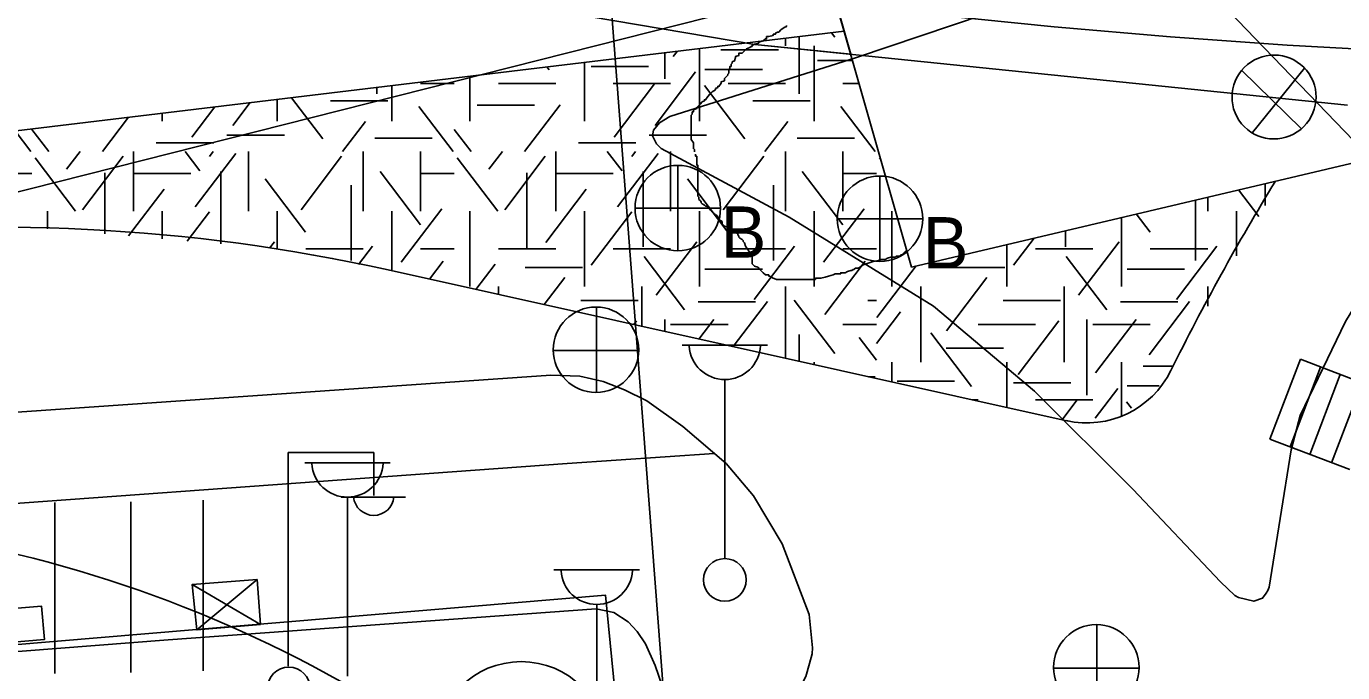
# Model space of a CAD drawing. Extents: x 419101 to 420177, y 4451541 to 4452254.
# Drawn here: x 419946.9 to 419977.69, y 4451832.16 to 4451847.3 of the extents above; entities that cross this region are included whole.
import ezdxf

# ---------------------------------------------------------------- set-up
doc = ezdxf.new("R2010")
doc.units = 0
for name, color, linetype in [('1_PLAN_ONAMA_SINIRI', 7, 'Continuous'), ('2_KADASTRO', 7, 'Continuous'), ('3_HALİHAZIR', 7, 'Continuous'), ('Level 10', 7, 'Continuous'), ('Level 3', 7, 'Continuous'), ('Level 41', 7, 'Continuous'), ('Level 53', 7, 'Continuous'), ('Level 60', 7, 'Continuous'), ('Level 62', 7, 'Continuous')]:
    doc.layers.add(name, color=color, linetype=linetype)

msp = doc.modelspace()

# ---------------------------------------------------------------- linework, layer by layer
at = {"layer": '1_PLAN_ONAMA_SINIRI'}
msp.add_lwpolyline([(419980.661, 4451841.805), (419972.73, 4451850.048), (419963.89, 4451857.411)], dxfattribs=at)
at = {"layer": '2_KADASTRO'}
msp.add_lwpolyline([(419929.599, 4451807.363), (419933.692, 4451807.567), (419933.672, 4451807.887), (419933.298, 4451813.605), (419932.726, 4451822.357), (419932.127, 4451831.536), (419932.103, 4451831.914), (419942.228, 4451832.442), (419960.444, 4451833.976), (419966.957, 4451767.405), (419964.966, 4451767.212), (419944.453, 4451765.219), (419944.306, 4451768.129), (419943.886, 4451776.419), (419932.776, 4451780.954), (419932.727, 4451781.361), (419929.891, 4451804.935)], close=True, dxfattribs=at)
at = {"layer": '3_HALİHAZIR'}
for p, q in [((419962.138, 4451844.041), (419962.138, 4451842.041)), ((419966.868, 4451843.791), (419966.868, 4451841.791)), ((419961.138, 4451843.041), (419963.138, 4451843.041)), ((419965.868, 4451842.791), (419967.868, 4451842.791)), ((419960.239, 4451838.715), (419960.239, 4451840.715)), ((419959.219, 4451839.705), (419961.219, 4451839.705)), ((419962.238, 4451839.832), (419964.238, 4451839.832)), ((419976.705, 4451839.499), (419975.989, 4451837.631)), ((419976.705, 4451839.499), (419975.989, 4451837.631)), ((419976.461, 4451837.451), (419977.176, 4451839.318)), ((419978.572, 4451838.784), (419976.705, 4451839.499)), ((419978.572, 4451838.784), (419976.705, 4451839.499)), ((419963.238, 4451834.832), (419963.238, 4451839.025)), ((419976.923, 4451837.273), (419977.638, 4451839.141)), ((419977.435, 4451837.078), (419978.15, 4451838.945)), ((419975.989, 4451837.631), (419977.857, 4451836.916)), ((419975.989, 4451837.631), (419977.857, 4451836.916)), ((419953.026, 4451832.313), (419953.026, 4451837.313)), ((419953.026, 4451837.313), (419955.026, 4451837.313)), ((419955.026, 4451836.313), (419955.026, 4451837.313)), ((419953.41, 4451837.078), (419955.41, 4451837.078)), ((419951.031, 4451832.203), (419951.031, 4451836.203)), ((419954.266, 4451836.273), (419955.766, 4451836.273)), ((419954.41, 4451832.078), (419954.41, 4451836.271)), ((419947.567, 4451832.143), (419947.567, 4451836.143)), ((419949.341, 4451832.164), (419949.341, 4451836.164)), ((419950.882, 4451833.162), (419952.297, 4451834.339)), ((419959.241, 4451834.565), (419961.241, 4451834.565)), ((419950.773, 4451834.223), (419952.374, 4451833.289)), ((419960.241, 4451829.565), (419960.241, 4451833.758)), ((419971.945, 4451831.276), (419971.945, 4451833.276)), ((419970.925, 4451832.266), (419972.925, 4451832.266))]:
    msp.add_line(p, q, dxfattribs=at)
for points in [[(419976.806, 4451850.115), (419966.315, 4451846.565)], [(419966.315, 4451846.565), (419961.952, 4451845.182), (419961.707, 4451845.037), (419961.573, 4451844.869), (419961.548, 4451844.729), (419961.639, 4451844.542), (419961.747, 4451844.434), (419964.746, 4451842.826), (419968.119, 4451840.746), (419970.486, 4451838.753), (419972.784, 4451836.457), (419974.834, 4451834.284), (419975.168, 4451833.969), (419975.255, 4451833.918), (419975.613, 4451833.832), (419975.818, 4451833.907), (419975.903, 4451834.026), (419975.943, 4451834.081), (419975.975, 4451834.164), (419976.488, 4451837.38), (419976.696, 4451838.18), (419977.758, 4451840.385), (419980.476, 4451844.854)], [(419975.332, 4451846.26), (419976.724, 4451844.905)], [(419975.582, 4451844.811), (419976.796, 4451846.315)], [(419960.845, 4451828.654), (419963.004, 4451830.148), (419964.612, 4451831.389), (419964.991, 4451831.8), (419965.134, 4451832.067), (419965.222, 4451832.378), (419965.279, 4451832.605), (419965.29, 4451832.741), (419965.215, 4451833.525), (419964.581, 4451835.175), (419963.91, 4451836.304), (419963.271, 4451837.056), (419962.255, 4451837.928), (419961.412, 4451838.524), (419960.892, 4451838.782), (419960.393, 4451838.983), (419959.844, 4451839.105), (419959.168, 4451839.126), (419944.308, 4451838.099), (419940.5, 4451837.603), (419940.078, 4451837.499), (419933.91, 4451834.211)], [(419933.738, 4451831.652), (419940.441, 4451835.491), (419940.676, 4451835.602), (419941.033, 4451835.714), (419959.548, 4451837.06), (419962.992, 4451837.295)], [(419933.13, 4451831.605), (419950.211, 4451832.932), (419960.225, 4451833.652), (419960.638, 4451833.569), (419960.976, 4451833.352), (419961.186, 4451833.123), (419961.38, 4451832.838), (419961.611, 4451832.326), (419961.769, 4451831.855), (419961.891, 4451831.296), (419961.923, 4451830.836), (419961.847, 4451830.375), (419961.46, 4451829.552), (419960.831, 4451828.633)]]:
    msp.add_lwpolyline(points, dxfattribs=at)
for points in [[(419950.882, 4451833.162), (419950.773, 4451834.223), (419952.297, 4451834.339), (419952.374, 4451833.289)], [(419945.657, 4451833.583), (419947.248, 4451833.72), (419947.322, 4451832.938), (419945.75, 4451832.805)]]:
    msp.add_lwpolyline(points, close=True, dxfattribs=at)
for centre, radius in [((419962.138, 4451843.041), 1), ((419966.868, 4451842.791), 1), ((419960.224, 4451839.723), 1), ((419963.238, 4451834.332), 0.5), ((419971.93, 4451832.285), 1), ((419953.036, 4451831.789), 0.5), ((419958.475, 4451830.419), 2)]:
    msp.add_circle(centre, radius, dxfattribs=at)
for centre, radius, start, end in [((419963.238, 4451839.862), 0.837, 183.298, 356.9072), ((419954.41, 4451837.108), 0.837, 183.298, 356.9072), ((419955.026, 4451836.317), 0.474, 184.8384, 355.1464), ((419960.241, 4451834.595), 0.837, 183.298, 356.9072)]:
    msp.add_arc(centre, radius, start, end, dxfattribs=at)
msp.add_ellipse((419976.087, 4451845.642), major_axis=(0.82, 0.544), ratio=0.997369, dxfattribs=at)
at = {"layer": 'Level 10'}
msp.add_lwpolyline([(419958.201, 4451879.006), (419966.53, 4451769.671), (419931.06, 4451766.859), (419938.096, 4451697.79), (419879.097, 4451703.767), (419870.357, 4451698.446), (419851.433, 4451826.814), (419850.731, 4451885.176)], dxfattribs=at)
at = {"layer": 'Level 3'}
for points in [[(419962.528, 4451844.359), (419962.528, 4451844.385), (419962.528, 4451844.41), (419962.502, 4451844.436), (419962.502, 4451844.462), (419962.502, 4451844.488), (419962.502, 4451844.514), (419962.502, 4451844.54), (419962.502, 4451844.566), (419962.45, 4451844.644), (419962.45, 4451844.722), (419962.45, 4451844.748), (419962.45, 4451844.826), (419962.45, 4451844.904), (419962.45, 4451844.93), (419962.45, 4451844.956), (419962.45, 4451844.982), (419962.45, 4451845.008), (419962.45, 4451845.034), (419962.45, 4451845.06), (419962.45, 4451845.086), (419962.45, 4451845.112), (419962.45, 4451845.138), (419962.45, 4451845.216), (419962.476, 4451845.241), (419962.476, 4451845.267), (419962.476, 4451845.293), (419962.502, 4451845.293), (419962.502, 4451845.319), (419962.502, 4451845.345), (419962.58, 4451845.371), (419962.58, 4451845.397), (419962.658, 4451845.475), (419962.71, 4451845.527), (419962.761, 4451845.553), (419962.761, 4451845.579), (419962.787, 4451845.579), (419962.839, 4451845.657), (419962.891, 4451845.709), (419962.943, 4451845.761), (419963.021, 4451845.813), (419963.021, 4451845.839), (419963.073, 4451845.865), (419963.073, 4451845.891), (419963.099, 4451845.891), (419963.151, 4451845.969), (419963.151, 4451845.995), (419963.228, 4451846.021), (419963.228, 4451846.046), (419963.228, 4451846.072), (419963.28, 4451846.124), (419963.306, 4451846.15), (419963.306, 4451846.176), (419963.332, 4451846.202), (419963.332, 4451846.228), (419963.332, 4451846.254), (419963.332, 4451846.28), (419963.358, 4451846.306), (419963.358, 4451846.332), (419963.358, 4451846.358), (419963.384, 4451846.358), (419963.384, 4451846.384), (419963.384, 4451846.41), (419963.41, 4451846.436), (419963.41, 4451846.462), (419963.462, 4451846.488), (419963.488, 4451846.566), (419963.488, 4451846.592), (419963.566, 4451846.618), (419963.566, 4451846.644), (419963.566, 4451846.67), (419963.643, 4451846.67), (419963.695, 4451846.722), (419963.695, 4451846.748), (419963.721, 4451846.748), (419963.747, 4451846.774), (419963.825, 4451846.8), (419963.851, 4451846.826), (419963.877, 4451846.826), (419963.877, 4451846.852), (419963.929, 4451846.877), (419964.033, 4451846.903), (419964.033, 4451846.929), (419964.136, 4451846.955), (419964.188, 4451847.007), (419964.214, 4451847.007), (419964.214, 4451847.033), (419964.214, 4451847.059), (419964.266, 4451847.059), (419964.37, 4451847.085), (419964.37, 4451847.111), (419964.396, 4451847.111), (419964.422, 4451847.111), (419964.422, 4451847.137), (419964.474, 4451847.163), (419964.5, 4451847.163), (419964.551, 4451847.215), (419964.629, 4451847.267), (419964.681, 4451847.293), (419964.681, 4451847.319)], [(419964.474, 4451841.372), (419964.448, 4451841.372), (419964.318, 4451841.424), (419964.292, 4451841.45), (419964.266, 4451841.45), (419964.266, 4451841.476), (419964.188, 4451841.476), (419964.136, 4451841.528), (419964.059, 4451841.606), (419964.007, 4451841.658), (419963.929, 4451841.684), (419963.903, 4451841.71), (419963.877, 4451841.736), (419963.877, 4451841.762), (419963.877, 4451841.84), (419963.877, 4451841.918), (419963.877, 4451841.943), (419963.851, 4451841.969), (419963.851, 4451841.995), (419963.825, 4451841.995), (419963.773, 4451842.073), (419963.721, 4451842.151), (419963.695, 4451842.229), (419963.669, 4451842.255), (419963.669, 4451842.281), (419963.643, 4451842.307), (419963.592, 4451842.333), (419963.566, 4451842.359), (419963.566, 4451842.385), (419963.54, 4451842.411), (419963.54, 4451842.437), (419963.462, 4451842.489), (419963.462, 4451842.515), (419963.436, 4451842.541), (419963.358, 4451842.567), (419963.306, 4451842.593), (419963.228, 4451842.619), (419963.202, 4451842.645), (419963.177, 4451842.671), (419963.177, 4451842.697), (419963.177, 4451842.723), (419963.099, 4451842.774), (419963.099, 4451842.8), (419963.073, 4451842.826), (419963.073, 4451842.852), (419963.047, 4451842.852), (419963.047, 4451842.878), (419963.021, 4451842.878), (419962.995, 4451842.904), (419962.969, 4451842.93), (419962.943, 4451842.956), (419962.917, 4451842.982), (419962.891, 4451843.008), (419962.865, 4451843.034), (419962.865, 4451843.06), (419962.813, 4451843.086), (419962.787, 4451843.086), (419962.761, 4451843.112), (419962.71, 4451843.138), (419962.684, 4451843.164), (419962.684, 4451843.19), (419962.658, 4451843.216), (419962.632, 4451843.242), (419962.632, 4451843.268), (419962.632, 4451843.294), (419962.606, 4451843.32), (419962.606, 4451843.346), (419962.606, 4451843.372), (419962.606, 4451843.45), (419962.606, 4451843.502), (419962.606, 4451843.528), (419962.606, 4451843.554), (419962.606, 4451843.579), (419962.606, 4451843.605), (419962.606, 4451843.631), (419962.606, 4451843.657), (419962.606, 4451843.683), (419962.606, 4451843.709), (419962.606, 4451843.735), (419962.606, 4451843.761), (419962.606, 4451843.787), (419962.606, 4451843.813), (419962.606, 4451843.839), (419962.606, 4451843.865), (419962.606, 4451843.891), (419962.606, 4451843.917), (419962.606, 4451843.995), (419962.606, 4451844.021), (419962.606, 4451844.047), (419962.58, 4451844.047), (419962.58, 4451844.073), (419962.58, 4451844.099), (419962.58, 4451844.125), (419962.58, 4451844.151), (419962.58, 4451844.177), (419962.58, 4451844.203), (419962.58, 4451844.229), (419962.58, 4451844.255), (419962.554, 4451844.255), (419962.554, 4451844.281), (419962.554, 4451844.307)], [(419967.5, 4451842.035), (419967.457, 4451842.021), (419967.457, 4451841.995), (419967.431, 4451841.995), (419967.431, 4451841.969), (419967.405, 4451841.969), (419967.405, 4451841.943), (419967.379, 4451841.943), (419967.353, 4451841.943), (419967.327, 4451841.918), (419967.301, 4451841.918), (419967.275, 4451841.918), (419967.249, 4451841.918), (419967.223, 4451841.892), (419967.197, 4451841.892), (419967.171, 4451841.892), (419967.145, 4451841.892), (419967.12, 4451841.892), (419967.042, 4451841.866), (419966.99, 4451841.84), (419966.912, 4451841.84), (419966.886, 4451841.84), (419966.834, 4451841.814), (419966.705, 4451841.788), (419966.471, 4451841.71), (419966.367, 4451841.632), (419966.289, 4451841.632), (419966.264, 4451841.606), (419966.238, 4451841.606), (419966.212, 4451841.58), (419966.186, 4451841.58), (419966.108, 4451841.554), (419966.056, 4451841.528), (419966.03, 4451841.528), (419966.004, 4451841.528), (419965.978, 4451841.528), (419965.952, 4451841.528), (419965.952, 4451841.502), (419965.926, 4451841.502), (419965.9, 4451841.502), (419965.823, 4451841.502), (419965.771, 4451841.476), (419965.667, 4451841.45), (419965.589, 4451841.424), (419965.485, 4451841.398), (419965.433, 4451841.398), (419965.407, 4451841.398), (419965.382, 4451841.398), (419965.356, 4451841.398), (419965.356, 4451841.372), (419965.33, 4451841.372), (419965.304, 4451841.372), (419965.278, 4451841.372), (419965.252, 4451841.372), (419965.226, 4451841.372), (419965.2, 4451841.372), (419965.174, 4451841.372), (419965.148, 4451841.372), (419965.122, 4451841.372), (419965.044, 4451841.372), (419964.992, 4451841.372), (419964.915, 4451841.372), (419964.863, 4451841.372), (419964.837, 4451841.372), (419964.811, 4451841.372), (419964.759, 4451841.372), (419964.681, 4451841.372), (419964.655, 4451841.372), (419964.603, 4451841.372), (419964.577, 4451841.372), (419964.525, 4451841.372), (419964.5, 4451841.372), (419964.474, 4451841.372)]]:
    msp.add_lwpolyline(points, dxfattribs=at)
at = {"layer": 'Level 41'}
for p, q in [((419964.656, 4451847.015), (419964.656, 4451846.843)), ((419964.974, 4451847.054), (419964.974, 4451845.72)), ((419965.813, 4451847.046), (419965.737, 4451847.145)), ((419961.831, 4451846.676), (419961.831, 4451846.07)), ((419962.031, 4451846.592), (419962.121, 4451846.711)), ((419962.642, 4451845.075), (419962.642, 4451846.773)), ((419963.147, 4451846.745), (419964.49, 4451846.745)), ((419965.328, 4451845.075), (419965.328, 4451846.843)), ((419959.128, 4451846.275), (419959.075, 4451846.345)), ((419959.956, 4451845.075), (419959.956, 4451846.451)), ((419960.11, 4451846.36), (419961.453, 4451846.36)), ((419965.41, 4451846.5), (419966.224, 4451846.5)), ((419957.27, 4451845.075), (419957.27, 4451846.128)), ((419961.606, 4451844.978), (419962.555, 4451846.228)), ((419962.773, 4451846.289), (419964.116, 4451846.289)), ((419955.095, 4451845.866), (419955.095, 4451845.72)), ((419955.449, 4451845.075), (419955.449, 4451845.909)), ((419956.12, 4451845.959), (419956.908, 4451845.959)), ((419957.941, 4451845.959), (419959.284, 4451845.959)), ((419960.627, 4451845.959), (419961.97, 4451845.959)), ((419960.646, 4451844.699), (419961.595, 4451845.948)), ((419963.709, 4451844.664), (419962.759, 4451845.913)), ((419963.313, 4451845.959), (419964.656, 4451845.959)), ((419965.999, 4451845.959), (419966.379, 4451845.959)), ((419966.379, 4451845.959), (419966.379, 4451845.959)), ((419950.767, 4451844.699), (419951.308, 4451845.411)), ((419951.727, 4451844.978), (419952.131, 4451845.51)), ((419952.763, 4451845.075), (419952.763, 4451845.586)), ((419953.83, 4451844.664), (419953.098, 4451845.626)), ((419954.013, 4451845.552), (419955.356, 4451845.552)), ((419956.879, 4451844.366), (419956.077, 4451845.422)), ((419957.447, 4451845.448), (419958.789, 4451845.448)), ((419958.555, 4451844.366), (419959.384, 4451845.457)), ((419963.892, 4451845.552), (419965.235, 4451845.552)), ((419966.758, 4451844.366), (419965.956, 4451845.422)), ((419948.676, 4451844.366), (419949.286, 4451845.168)), ((419950.077, 4451845.075), (419950.077, 4451845.263)), ((419947, 4451844.366), (419946.633, 4451844.849)), ((419947.423, 4451844.366), (419947.029, 4451844.884)), ((419954.296, 4451844.366), (419954.833, 4451845.072)), ((419957.302, 4451844.366), (419956.908, 4451844.884)), ((419964.175, 4451844.366), (419964.712, 4451845.072)), ((419949.938, 4451844.572), (419951.281, 4451844.572)), ((419951.59, 4451844.747), (419952.933, 4451844.747)), ((419955.052, 4451844.678), (419956.395, 4451844.678)), ((419959.817, 4451844.572), (419961.16, 4451844.572)), ((419961.469, 4451844.747), (419962.812, 4451844.747)), ((419964.931, 4451844.678), (419966.274, 4451844.678)), ((419948.05, 4451842.968), (419947.101, 4451844.218)), ((419947.839, 4451843.949), (419948.156, 4451844.366)), ((419948.21, 4451843.003), (419949.159, 4451844.253)), ((419949.405, 4451844.366), (419949.405, 4451842.968)), ((419950.954, 4451843.914), (419950.61, 4451844.366)), ((419950.847, 4451843.072), (419951.797, 4451844.322)), ((419951.18, 4451844.246), (419951.271, 4451844.366)), ((419952.091, 4451844.366), (419952.091, 4451842.968)), ((419953.324, 4451843.003), (419954.273, 4451844.253)), ((419954.777, 4451844.366), (419954.777, 4451842.968)), ((419956.12, 4451844.366), (419956.12, 4451842.968)), ((419956.12, 4451844.366), (419956.12, 4451842.968)), ((419957.929, 4451842.968), (419956.98, 4451844.218)), ((419957.718, 4451843.949), (419958.035, 4451844.366)), ((419958.089, 4451843.003), (419959.038, 4451844.253)), ((419959.284, 4451844.366), (419959.284, 4451842.968)), ((419960.833, 4451843.914), (419960.489, 4451844.366)), ((419960.726, 4451843.072), (419961.676, 4451844.322)), ((419961.059, 4451844.246), (419961.15, 4451844.366)), ((419961.97, 4451844.366), (419961.97, 4451842.968)), ((419963.203, 4451843.003), (419964.152, 4451844.253)), ((419964.656, 4451844.366), (419964.656, 4451842.968)), ((419965.999, 4451844.366), (419965.999, 4451842.968)), ((419965.999, 4451844.366), (419965.999, 4451842.968)), ((419966.886, 4451844.182), (419966.859, 4451844.218)), ((419951.447, 4451843.899), (419951.447, 4451842.2)), ((419956.121, 4451842.652), (419955.172, 4451843.901)), ((419961.326, 4451843.899), (419961.326, 4451842.132)), ((419966, 4451842.652), (419965.051, 4451843.901)), ((419946.241, 4451843.852), (419947.029, 4451843.852)), ((419948.73, 4451843.864), (419948.73, 4451842.435)), ((419949.405, 4451843.852), (419950.748, 4451843.852)), ((419953.431, 4451842.477), (419952.482, 4451843.726)), ((419954.495, 4451843.578), (419954.495, 4451841.811)), ((419956.12, 4451843.852), (419956.908, 4451843.852)), ((419958.609, 4451843.864), (419958.609, 4451842.097)), ((419959.284, 4451843.852), (419960.627, 4451843.852)), ((419963.31, 4451842.477), (419962.361, 4451843.726)), ((419964.374, 4451843.578), (419964.374, 4451841.811)), ((419965.999, 4451843.852), (419966.787, 4451843.852)), ((419975.878, 4451843.616), (419975.878, 4451843.101)), ((419975.878, 4451843.616), (419975.878, 4451843.101)), ((419949.288, 4451842.387), (419950.119, 4451843.481)), ((419959.049, 4451842.231), (419959.998, 4451843.481)), ((419974.535, 4451843.299), (419974.535, 4451842.968)), ((419975.732, 4451842.845), (419975.258, 4451843.47)), ((419947.391, 4451842.551), (419947.391, 4451842.968)), ((419950.077, 4451842.968), (419950.077, 4451842.319)), ((419950.663, 4451842.268), (419951.185, 4451842.956)), ((419952.763, 4451842.968), (419952.763, 4451842.082)), ((419955.449, 4451842.968), (419955.449, 4451841.571)), ((419955.449, 4451842.968), (419955.449, 4451841.571)), ((419955.669, 4451841.775), (419956.618, 4451843.025)), ((419957.27, 4451841.201), (419957.27, 4451842.968)), ((419959.956, 4451842.968), (419959.956, 4451841.201)), ((419960.115, 4451841.706), (419961.064, 4451842.956)), ((419962.642, 4451842.968), (419962.642, 4451841.201)), ((419965.328, 4451842.968), (419965.328, 4451841.201)), ((419965.328, 4451842.968), (419965.328, 4451841.201)), ((419965.548, 4451841.775), (419966.497, 4451843.025)), ((419967.149, 4451841.201), (419967.149, 4451842.968)), ((419974.253, 4451843.232), (419974.253, 4451841.811)), ((419975.207, 4451842.968), (419975.207, 4451841.924)), ((419975.207, 4451842.968), (419975.207, 4451841.924)), ((419972.521, 4451842.822), (419972.521, 4451841.201)), ((419973.189, 4451842.477), (419972.865, 4451842.904)), ((419969.994, 4451841.706), (419970.474, 4451842.338)), ((419971.205, 4451842.511), (419971.205, 4451842.132)), ((419952.588, 4451842.102), (419952.704, 4451842.254)), ((419953.434, 4451842.084), (419954.777, 4451842.084)), ((419954.668, 4451841.722), (419954.993, 4451842.15)), ((419956.12, 4451842.084), (419956.908, 4451842.084)), ((419957.941, 4451842.084), (419959.284, 4451842.084)), ((419960.627, 4451842.084), (419961.97, 4451842.084)), ((419961.632, 4451841.005), (419962.583, 4451842.254)), ((419963.313, 4451842.084), (419964.656, 4451842.084)), ((419963.923, 4451840.9), (419964.872, 4451842.15)), ((419965.999, 4451842.084), (419966.787, 4451842.084)), ((419969.835, 4451842.187), (419969.835, 4451841.201)), ((419970.506, 4451842.084), (419971.849, 4451842.084)), ((419971.511, 4451841.005), (419972.462, 4451842.254)), ((419973.192, 4451842.084), (419974.535, 4451842.084)), ((419973.802, 4451840.9), (419974.751, 4451842.15)), ((419956.325, 4451841.377), (419956.645, 4451841.798)), ((419957.415, 4451841.134), (419957.867, 4451841.729)), ((419962.298, 4451840.655), (419961.348, 4451841.904)), ((419965.574, 4451840.549), (419966.524, 4451841.798)), ((419972.177, 4451840.655), (419971.227, 4451841.904)), ((419958.565, 4451841.65), (419959.908, 4451841.65)), ((419959.011, 4451840.779), (419959.492, 4451841.413)), ((419962.773, 4451841.614), (419964.116, 4451841.614)), ((419966.797, 4451840.48), (419967.713, 4451841.685)), ((419968.422, 4451840.163), (419969.371, 4451841.413)), ((419968.444, 4451841.65), (419969.787, 4451841.65)), ((419972.652, 4451841.614), (419973.995, 4451841.614)), ((419957.941, 4451841.201), (419957.941, 4451841.017)), ((419961.299, 4451841.201), (419961.299, 4451840.27)), ((419964.656, 4451841.201), (419964.656, 4451839.524)), ((419967.82, 4451841.201), (419967.82, 4451839.434)), ((419971.178, 4451841.201), (419971.178, 4451839.434)), ((419974.535, 4451841.201), (419974.535, 4451840.745)), ((419959.871, 4451840.877), (419961.214, 4451840.877)), ((419962.613, 4451840.844), (419963.956, 4451840.844)), ((419963.43, 4451839.797), (419964.233, 4451840.853)), ((419965.813, 4451839.637), (419964.864, 4451840.886)), ((419966.583, 4451840.877), (419966.787, 4451840.877)), ((419969.75, 4451840.877), (419971.093, 4451840.877)), ((419972.492, 4451840.844), (419973.835, 4451840.844)), ((419973.162, 4451839.603), (419974.112, 4451840.853)), ((419966.787, 4451839.871), (419967.346, 4451840.607)), ((419961.106, 4451840.313), (419961.17, 4451840.397)), ((419961.831, 4451840.429), (419961.831, 4451840.152)), ((419961.97, 4451840.317), (419963.313, 4451840.317)), ((419962.632, 4451839.974), (419962.98, 4451840.432)), ((419965.999, 4451840.317), (419966.787, 4451840.317)), ((419969.163, 4451840.317), (419970.506, 4451840.317)), ((419970.099, 4451839.147), (419971.049, 4451840.397)), ((419971.71, 4451840.429), (419971.71, 4451838.661)), ((419971.849, 4451840.317), (419973.192, 4451840.317)), ((419971.91, 4451839.183), (419972.859, 4451840.432)), ((419964.974, 4451840.079), (419964.974, 4451839.453)), ((419966.787, 4451839.477), (419966.381, 4451840.011)), ((419969.007, 4451838.866), (419968.058, 4451840.116)), ((419968.417, 4451839.757), (419969.76, 4451839.757)), ((419965.328, 4451839.374), (419965.328, 4451839.434)), ((419967.149, 4451838.969), (419967.149, 4451839.434)), ((419969.835, 4451838.372), (419969.835, 4451839.434)), ((419972.521, 4451838.169), (419972.521, 4451839.434)), ((419973.026, 4451839.336), (419973.732, 4451839.336)), ((419966.603, 4451839.091), (419966.753, 4451839.091)), ((419967.272, 4451838.985), (419968.615, 4451838.985)), ((419969.989, 4451838.951), (419971.332, 4451838.951)), ((419971.902, 4451838.118), (419972.434, 4451838.819)), ((419972.652, 4451838.88), (419973.397, 4451838.88)), ((419969.035, 4451838.55), (419969.163, 4451838.55)), ((419970.506, 4451838.55), (419971.849, 4451838.55)), ((419971.129, 4451838.084), (419971.474, 4451838.539)), ((419972.752, 4451838.355), (419972.638, 4451838.504))]:
    msp.add_line(p, q, dxfattribs=at)
at = {"layer": 'Level 53'}
for p, q in [((419970.947, 4451847.288), (419968.237, 4451847.558)), ((419973.667, 4451847.048), (419970.947, 4451847.288)), ((419976.397, 4451846.858), (419973.667, 4451847.048)), ((419979.117, 4451846.708), (419976.397, 4451846.858))]:
    msp.add_line(p, q, dxfattribs=at)
at = {"layer": 'Level 60'}
for points in [[(419957.901, 4451910.9), (419959.208, 4451889.446), (419958.918, 4451872.069), (419967.607, 4451841.66), (419994.541, 4451848.031), (420028.336, 4451864.584)], [(419747.619, 4451894.179), (419777.479, 4451890.747), (419822.808, 4451887.463), (419831.419, 4451882.167), (419856.767, 4451875.377), (419862.954, 4451873.362), (419890.354, 4451866.572), (419900.493, 4451864.781), (419907.054, 4451862.02), (419920.212, 4451858.364), (419929.978, 4451854.558), (419941.982, 4451851.35), (419950.743, 4451849.11), (419963.939, 4451846.872), (419966.183, 4451846.643), (419958.918, 4451872.069), (419958.842, 4451895.451)], [(419977.806, 4451845.454), (419963.939, 4451846.872), (419950.743, 4451849.11), (419941.982, 4451851.35), (419929.978, 4451854.558), (419920.212, 4451858.364), (419907.054, 4451862.02), (419900.493, 4451864.781), (419890.354, 4451866.572), (419862.954, 4451873.362), (419856.767, 4451875.377), (419831.419, 4451882.167), (419822.808, 4451887.463), (419777.479, 4451890.747), (419747.619, 4451894.179)], [(419963.513, 4451847.675), (419943.004, 4451842.481)]]:
    msp.add_lwpolyline(points, dxfattribs=at)
at = {"layer": 'Level 62'}
for p, q in [((419889.975, 4451838.04), (419966.029, 4451847.181)), ((419971.272, 4451838.052), (419955.361, 4451841.591))]:
    msp.add_line(p, q, dxfattribs=at)
for centre, radius, start, end in [((420024.382, 4451814.18), 56.56, 148.569, 153.7048), ((419946.243, 4451800.593), 42, 77.4616, 96.8563), ((419971.702, 4451840.21), 2.2, 257.4601, 333.7048), ((419939.586, 4451805.786), 30, 6.1338, 96.8536)]:
    msp.add_arc(centre, radius, start, end, dxfattribs=at)

# ---------------------------------------------------------------- texts
at = {"layer": '3_HALİHAZIR'}
for p in [(419963.138, 4451841.879), (419967.868, 4451841.629)]:
    msp.add_text('B', height=1.2, dxfattribs=at).set_placement(p)

doc.saveas('drawing.dxf')
